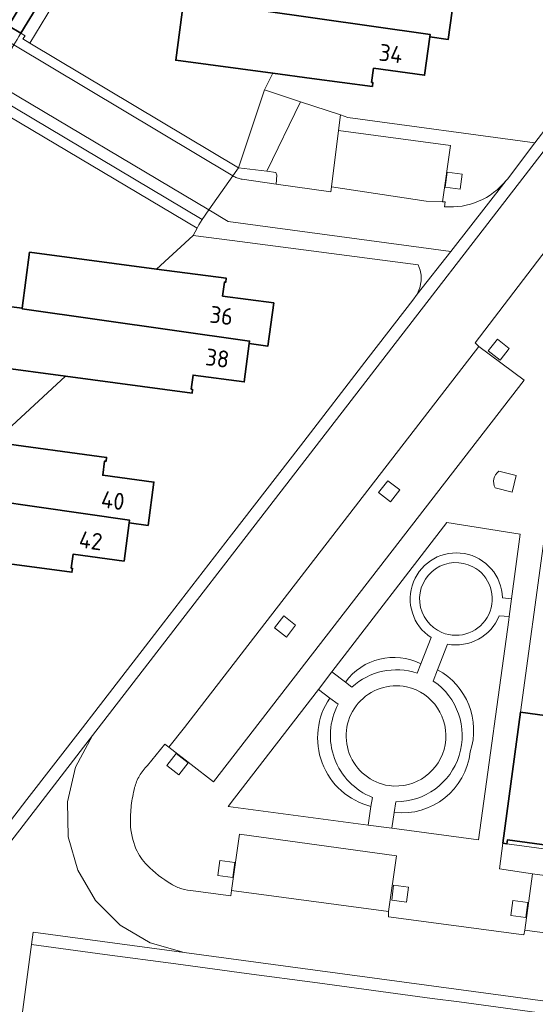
# Model space of a CAD drawing. Extents: x 150256 to 156914, y 461459 to 469481.
# Tile 600 of 656: x 154103 to 154144, y 468171 to 468250. Entities that reach past the tile are written whole.
import ezdxf
from ezdxf.enums import TextEntityAlignment as Align

# ---------------------------------------------------------------- set-up
doc = ezdxf.new("R2010")
doc.units = 0
doc.header["$LTSCALE"] = 0.75
for name, color, linetype, lineweight in [('B-RO-GK-KADEMUUR-GV', 251, 'CONTINUOUS', 35), ('B-RO-GR-BEPLANTING_CULTUUR_HEESTERS-GV', 251, 'CONTINUOUS', 18), ('B-RO-GR-GROENVOORZIENING-GV', 251, 'CONTINUOUS', 18), ('B-RO-GR-HAAG-GV', 251, 'CONTINUOUS', 13), ('B-RO-KW-KUNSTWERK_DEK-GV', 6, 'CONTINUOUS', 18), ('B-RO-KW-KUNSTWERK_LANDHOOFD-GV', 251, 'CONTINUOUS', 18), ('B-RO-OG-BEBOUWING-GV', 6, 'CONTINUOUS', 35), ('B-RO-OG-BEBOUWING-T18', 1, 'CONTINUOUS', 18), ('B-RO-OG-TERREIN_CULTUURSCHEIDING-GV', 251, 'CONTINUOUS', 18), ('B-RO-OG-TERREIN_ONBEGROEID-GV', 251, 'CONTINUOUS', 18), ('B-RO-OG-WATER_SLOOT-GV', 251, 'CONTINUOUS', 18), ('B-RO-VH-VERHARDING_BETONSTRAATSTEEN-GV', 251, 'CONTINUOUS', 18), ('B-RO-VH-VERHARDING_TEGEL-GV', 251, 'CONTINUOUS', 18)]:
    doc.layers.add(name, color=color, linetype=linetype, lineweight=lineweight)
doc.styles.add('NLCS-ISO-M200-T18', font='NLCS-ISO.ttf', dxfattribs={"height": 360})

msp = doc.modelspace()

# ---------------------------------------------------------------- linework, layer by layer
at = {"layer": 'B-RO-GK-KADEMUUR-GV'}
msp.add_lwpolyline([(154106.433, 468254.411), (154105.826, 468254.722), (154105.295, 468253.927), (154102.807, 468255.478), (154102.688, 468255.277), (154105.03, 468253.847), (154102.328, 468249.367), (154103.318, 468248.769), (154106.671, 468254.289)], close=True, dxfattribs=at)
msp.add_lwpolyline([(154106.433, 468254.411), (154105.826, 468254.722), (154105.295, 468253.927), (154102.807, 468255.478), (154102.688, 468255.277), (154105.03, 468253.847), (154102.328, 468249.367), (154103.318, 468248.769), (154106.671, 468254.289)], close=True, dxfattribs=at)
at = {"layer": 'B-RO-GR-BEPLANTING_CULTUUR_HEESTERS-GV'}
msp.add_lwpolyline([(154128.065, 468236.52), (154128.625, 468241.009), (154128.78, 468242.256), (154125.605, 468243.311), (154122.912, 468237.767), (154123.635, 468237.676), (154123.717, 468237.463), (154123.665, 468236.746), (154128.016, 468236.132)], close=True, dxfattribs=at)
msp.add_lwpolyline([(154128.065, 468236.52), (154128.625, 468241.009), (154128.78, 468242.256), (154125.605, 468243.311), (154122.912, 468237.767), (154123.635, 468237.676), (154123.717, 468237.463), (154123.665, 468236.746), (154128.016, 468236.132)], close=True, dxfattribs=at)
at = {"layer": 'B-RO-GR-GROENVOORZIENING-GV'}
for points in [[(154138.334, 468236.343), (154138.494, 468237.532), (154137.304, 468237.692), (154137.145, 468236.502)], [(154138.334, 468236.343), (154138.494, 468237.532), (154137.304, 468237.692), (154137.145, 468236.502)], [(154141.513, 468222.706), (154142.249, 468223.653), (154141.301, 468224.39), (154140.565, 468223.442)], [(154141.513, 468222.706), (154142.249, 468223.653), (154141.301, 468224.39), (154140.565, 468223.442)], [(154132.775, 468211.42), (154133.511, 468212.367), (154132.563, 468213.103), (154131.827, 468212.156)], [(154132.775, 468211.42), (154133.511, 468212.367), (154132.563, 468213.103), (154131.827, 468212.156)], [(154124.481, 468200.637), (154125.217, 468201.585), (154124.269, 468202.321), (154123.533, 468201.373)], [(154124.481, 468200.637), (154125.217, 468201.585), (154124.269, 468202.321), (154123.533, 468201.373)], [(154115.902, 468189.665), (154116.638, 468190.613), (154115.69, 468191.349), (154114.954, 468190.402)], [(154115.902, 468189.665), (154116.638, 468190.613), (154115.69, 468191.349), (154114.954, 468190.402)], [(154120.213, 468181.485), (154120.365, 468182.675), (154119.175, 468182.828), (154119.023, 468181.638)], [(154120.213, 468181.485), (154120.365, 468182.675), (154119.175, 468182.828), (154119.023, 468181.638)], [(154134.062, 468179.513), (154134.214, 468180.703), (154133.024, 468180.856), (154132.872, 468179.666)], [(154134.062, 468179.513), (154134.214, 468180.703), (154133.024, 468180.856), (154132.872, 468179.666)], [(154143.564, 468178.3), (154143.716, 468179.49), (154142.526, 468179.643), (154142.374, 468178.453)], [(154143.564, 468178.3), (154143.716, 468179.49), (154142.526, 468179.643), (154142.374, 468178.453)]]:
    msp.add_lwpolyline(points, close=True, dxfattribs=at)
for points in [[(154141.406, 468213.859, 0.348919), (154141.111, 468212.532)], [(154141.406, 468213.859, 0.348919), (154141.111, 468212.532)], [(154135.194, 468198.507, 0.367711), (154129.178, 468197.051)], [(154135.194, 468198.507, 0.367711), (154129.178, 468197.051)], [(154129.707, 468196.648, -0.272466), (154134.904, 468197.76)], [(154129.707, 468196.648, -0.272466), (154134.904, 468197.76)], [(154139.142, 468191.487, 0.360244), (154136.534, 468198.032)], [(154139.142, 468191.487, 0.360244), (154136.534, 468198.032)], [(154136.192, 468197.131, -0.741436), (154133.193, 468187.513)], [(154136.192, 468197.131, -0.741436), (154133.193, 468187.513)], [(154127.939, 468195.775, 0.52077), (154131.218, 468187.144)], [(154127.939, 468195.775, 0.52077), (154131.218, 468187.144)], [(154131.33, 468187.862, -0.444853), (154128.596, 468195.28)], [(154131.33, 468187.862, -0.444853), (154128.596, 468195.28)], [(154133.068, 468186.658, 0.412088), (154139.142, 468191.487)], [(154133.068, 468186.658, 0.412088), (154139.142, 468191.487)]]:
    msp.add_lwpolyline(points, format="xyb", dxfattribs=at)
for points in [[(154141.111, 468212.532), (154142.478, 468212.182), (154142.789, 468213.51), (154141.406, 468213.859)], [(154141.111, 468212.532), (154142.478, 468212.182), (154142.789, 468213.51), (154141.406, 468213.859)], [(154134.904, 468197.76), (154135.194, 468198.507)], [(154134.904, 468197.76), (154135.194, 468198.507)], [(154136.534, 468198.032), (154136.192, 468197.131)], [(154136.534, 468198.032), (154136.192, 468197.131)], [(154129.178, 468197.051), (154129.707, 468196.648)], [(154129.178, 468197.051), (154129.707, 468196.648)], [(154128.596, 468195.28), (154127.939, 468195.775)], [(154128.596, 468195.28), (154127.939, 468195.775)], [(154131.218, 468187.144), (154131.33, 468187.862)], [(154131.218, 468187.144), (154131.33, 468187.862)], [(154133.193, 468187.513), (154133.068, 468186.658)], [(154133.193, 468187.513), (154133.068, 468186.658)]]:
    msp.add_lwpolyline(points, dxfattribs=at)
at = {"layer": 'B-RO-GR-HAAG-GV'}
for points in [[(154135.194, 468198.507, 0.367711), (154129.178, 468197.051)], [(154135.194, 468198.507, 0.367711), (154129.178, 468197.051)], [(154129.707, 468196.648, -0.272466), (154134.904, 468197.76)], [(154129.707, 468196.648, -0.272466), (154134.904, 468197.76)], [(154139.142, 468191.487, 0.360244), (154136.534, 468198.032)], [(154139.142, 468191.487, 0.360244), (154136.534, 468198.032)], [(154136.192, 468197.131, -0.741436), (154133.193, 468187.513)], [(154136.192, 468197.131, -0.741436), (154133.193, 468187.513)], [(154127.939, 468195.775, 0.52077), (154131.218, 468187.144)], [(154127.939, 468195.775, 0.52077), (154131.218, 468187.144)], [(154131.33, 468187.862, -0.444853), (154128.596, 468195.28)], [(154131.33, 468187.862, -0.444853), (154128.596, 468195.28)], [(154133.068, 468186.658, 0.412088), (154139.142, 468191.487)], [(154133.068, 468186.658, 0.412088), (154139.142, 468191.487)]]:
    msp.add_lwpolyline(points, format="xyb", dxfattribs=at)
for points in [[(154134.904, 468197.76), (154135.194, 468198.507)], [(154134.904, 468197.76), (154135.194, 468198.507)], [(154136.534, 468198.032), (154136.192, 468197.131)], [(154136.534, 468198.032), (154136.192, 468197.131)], [(154129.178, 468197.051), (154129.707, 468196.648)], [(154129.178, 468197.051), (154129.707, 468196.648)], [(154128.596, 468195.28), (154127.939, 468195.775)], [(154128.596, 468195.28), (154127.939, 468195.775)], [(154131.218, 468187.144), (154131.33, 468187.862)], [(154131.218, 468187.144), (154131.33, 468187.862)], [(154133.193, 468187.513), (154133.068, 468186.658)], [(154133.193, 468187.513), (154133.068, 468186.658)]]:
    msp.add_lwpolyline(points, dxfattribs=at)
at = {"layer": 'B-RO-KW-KUNSTWERK_DEK-GV'}
msp.add_lwpolyline([(154117.753, 468233.926), (154118.294, 468234.696), (154120.202, 468237.407), (154120.519, 468237.86), (154120.653, 468238.051), (154104.014, 468247.989), (154103.465, 468248.317), (154103.64, 468248.574), (154103.318, 468248.769), (154102.328, 468249.367), (154101.761, 468248.429), (154100.019, 468245.546), (154098.975, 468243.819), (154099.969, 468243.182), (154100.269, 468242.987), (154100.436, 468243.268), (154117.369, 468233.24), (154117.51, 468233.492)], close=True, dxfattribs=at)
msp.add_lwpolyline([(154117.753, 468233.926), (154118.294, 468234.696), (154120.202, 468237.407), (154120.519, 468237.86), (154120.653, 468238.051), (154104.014, 468247.989), (154103.465, 468248.317), (154103.64, 468248.574), (154103.318, 468248.769), (154102.328, 468249.367), (154101.761, 468248.429), (154100.019, 468245.546), (154098.975, 468243.819), (154099.969, 468243.182), (154100.269, 468242.987), (154100.436, 468243.268), (154117.369, 468233.24), (154117.51, 468233.492)], close=True, dxfattribs=at)
at = {"layer": 'B-RO-KW-KUNSTWERK_LANDHOOFD-GV'}
msp.add_lwpolyline([(154102.754, 468247.835), (154103.018, 468248.273), (154103.158, 468248.503), (154103.318, 468248.769), (154102.328, 468249.367), (154101.761, 468248.429), (154100.019, 468245.546), (154098.975, 468243.819), (154099.969, 468243.182), (154100.125, 468243.479), (154100.537, 468244.165), (154101.018, 468244.96)], close=True, dxfattribs=at)
msp.add_lwpolyline([(154102.754, 468247.835), (154103.018, 468248.273), (154103.158, 468248.503), (154103.318, 468248.769), (154102.328, 468249.367), (154101.761, 468248.429), (154100.019, 468245.546), (154098.975, 468243.819), (154099.969, 468243.182), (154100.125, 468243.479), (154100.537, 468244.165), (154101.018, 468244.96)], close=True, dxfattribs=at)
at = {"layer": 'B-RO-OG-BEBOUWING-GV'}
for points in [[(154131.955, 468253.962), (154126.636, 468254.671), (154118.389, 468255.769), (154117.794, 468251.302), (154117.786, 468251.246), (154135.933, 468248.678), (154135.905, 468248.47), (154137.384, 468248.272), (154137.847, 468251.72), (154133.785, 468252.266), (154133.935, 468253.386), (154134.033, 468253.373), (154134.073, 468253.68)], [(154131.955, 468253.962), (154126.636, 468254.671), (154118.389, 468255.769), (154117.794, 468251.302), (154117.786, 468251.246), (154135.933, 468248.678), (154135.905, 468248.47), (154137.384, 468248.272), (154137.847, 468251.72), (154133.785, 468252.266), (154133.935, 468253.386), (154134.033, 468253.373), (154134.073, 468253.68)], [(154117.794, 468251.302), (154116.31, 468251.477), (154115.66, 468246.618), (154123.391, 468245.585), (154126.506, 468245.169), (154131.332, 468244.524), (154131.375, 468244.835), (154131.272, 468244.85), (154131.427, 468245.972), (154135.494, 468245.426), (154135.905, 468248.47), (154135.933, 468248.678), (154117.786, 468251.246)], [(154117.794, 468251.302), (154116.31, 468251.477), (154115.66, 468246.618), (154123.391, 468245.585), (154126.506, 468245.169), (154131.332, 468244.524), (154131.375, 468244.835), (154131.272, 468244.85), (154131.427, 468245.972), (154135.494, 468245.426), (154135.905, 468248.47), (154135.933, 468248.678), (154117.786, 468251.246)], [(154103.42, 468226.855), (154103.413, 468226.804), (154121.546, 468224.234), (154121.518, 468224.026), (154123.011, 468223.827), (154123.472, 468227.275), (154119.393, 468227.818), (154119.541, 468228.94), (154119.643, 468228.927), (154119.684, 468229.236), (154114.128, 468229.973), (154104.011, 468231.315)], [(154103.42, 468226.855), (154103.413, 468226.804), (154121.546, 468224.234), (154121.518, 468224.026), (154123.011, 468223.827), (154123.472, 468227.275), (154119.393, 468227.818), (154119.541, 468228.94), (154119.643, 468228.927), (154119.684, 468229.236), (154114.128, 468229.973), (154104.011, 468231.315)], [(154121.518, 468224.026), (154121.546, 468224.234), (154103.413, 468226.804), (154103.42, 468226.855), (154101.933, 468227.034), (154101.283, 468222.178), (154106.872, 468221.429), (154116.956, 468220.077), (154116.998, 468220.383), (154116.89, 468220.398), (154117.04, 468221.516), (154121.113, 468220.975)], [(154121.518, 468224.026), (154121.546, 468224.234), (154103.413, 468226.804), (154103.42, 468226.855), (154101.933, 468227.034), (154101.283, 468222.178), (154106.872, 468221.429), (154116.956, 468220.077), (154116.998, 468220.383), (154116.89, 468220.398), (154117.04, 468221.516), (154121.113, 468220.975)], [(154093.856, 468212.601), (154093.849, 468212.551), (154111.983, 468209.956), (154111.955, 468209.745), (154113.449, 468209.544), (154113.911, 468212.993), (154109.839, 468213.543), (154109.99, 468214.663), (154110.098, 468214.648), (154110.139, 468214.956), (154101.148, 468216.169), (154094.459, 468217.072)], [(154093.856, 468212.601), (154093.849, 468212.551), (154111.983, 468209.956), (154111.955, 468209.745), (154113.449, 468209.544), (154113.911, 468212.993), (154109.839, 468213.543), (154109.99, 468214.663), (154110.098, 468214.648), (154110.139, 468214.956), (154101.148, 468216.169), (154094.459, 468217.072)], [(154111.955, 468209.745), (154111.983, 468209.956), (154093.849, 468212.551), (154093.856, 468212.601), (154092.368, 468212.782), (154091.71, 468207.927), (154100.394, 468206.751), (154107.384, 468205.805), (154107.427, 468206.112), (154107.323, 468206.126), (154107.478, 468207.245), (154111.544, 468206.696)], [(154111.955, 468209.745), (154111.983, 468209.956), (154093.849, 468212.551), (154093.856, 468212.601), (154092.368, 468212.782), (154091.71, 468207.927), (154100.394, 468206.751), (154107.384, 468205.805), (154107.427, 468206.112), (154107.323, 468206.126), (154107.478, 468207.245), (154111.544, 468206.696)], [(154141.728, 468184.208), (154142.058, 468184.158), (154142.103, 468184.475), (154147.005, 468183.812), (154148.384, 468193.94), (154143.142, 468194.644)], [(154141.728, 468184.208), (154142.058, 468184.158), (154142.103, 468184.475), (154147.005, 468183.812), (154148.384, 468193.94), (154143.142, 468194.644)]]:
    msp.add_lwpolyline(points, close=True, dxfattribs=at)
at = {"layer": 'B-RO-OG-TERREIN_CULTUURSCHEIDING-GV'}
for points in [[(154142.432, 468203.682), (154143.103, 468208.851), (154137.276, 468209.768), (154128.108, 468197.865), (154129.178, 468197.051)], [(154142.432, 468203.682), (154143.103, 468208.851), (154137.276, 468209.768), (154128.108, 468197.865), (154129.178, 468197.051)], [(154141.703, 468203.777), (154142.432, 468203.682)], [(154141.703, 468203.777), (154142.432, 468203.682)], [(154133.068, 468186.658), (154132.886, 468185.407), (154139.797, 468184.49), (154142.215, 468202.014), (154142.249, 468202.273), (154141.445, 468202.333)], [(154133.068, 468186.658), (154132.886, 468185.407), (154139.797, 468184.49), (154142.215, 468202.014), (154142.249, 468202.273), (154141.445, 468202.333)], [(154135.194, 468198.507), (154136.013, 468200.599)], [(154135.194, 468198.507), (154136.013, 468200.599)], [(154137.312, 468200.082), (154136.534, 468198.032)], [(154137.312, 468200.082), (154136.534, 468198.032)], [(154127.027, 468196.46), (154120.349, 468187.79), (154119.847, 468187.138), (154130.986, 468185.659), (154131.218, 468187.144)], [(154127.027, 468196.46), (154120.349, 468187.79), (154119.847, 468187.138), (154130.986, 468185.659), (154131.218, 468187.144)], [(154127.939, 468195.775), (154127.027, 468196.46)], [(154127.939, 468195.775), (154127.027, 468196.46)]]:
    msp.add_lwpolyline(points, dxfattribs=at)
for points in [[(154136.013, 468200.599, -1.650909), (154141.703, 468203.777)], [(154136.013, 468200.599, -1.650909), (154141.703, 468203.777)], [(154141.445, 468202.333, -0.359324), (154137.312, 468200.082)], [(154141.445, 468202.333, -0.359324), (154137.312, 468200.082)], [(154129.178, 468197.051, -0.367711), (154135.194, 468198.507)], [(154129.178, 468197.051, -0.367711), (154135.194, 468198.507)], [(154136.534, 468198.032, -0.360244), (154139.142, 468191.487)], [(154136.534, 468198.032, -0.360244), (154139.142, 468191.487)], [(154131.218, 468187.144, -0.52077), (154127.939, 468195.775)], [(154131.218, 468187.144, -0.52077), (154127.939, 468195.775)], [(154139.142, 468191.487, -0.412088), (154133.068, 468186.658)], [(154139.142, 468191.487, -0.412088), (154133.068, 468186.658)]]:
    msp.add_lwpolyline(points, format="xyb", dxfattribs=at)
at = {"layer": 'B-RO-OG-TERREIN_ONBEGROEID-GV'}
for points in [[(154139.339, 468206.245, 1.043645), (154136.875, 468201.004)], [(154139.339, 468206.245, 1.043645), (154136.875, 468201.004)], [(154136.875, 468201.004, 0.958211), (154139.339, 468206.245)], [(154136.875, 468201.004, 0.958211), (154139.339, 468206.245)], [(154134.066, 468196.674, 1.029957), (154132.659, 468188.797)], [(154134.066, 468196.674, 1.029957), (154132.659, 468188.797)], [(154132.659, 468188.797, 0.957345), (154134.066, 468196.674)], [(154132.659, 468188.797, 0.957345), (154134.066, 468196.674)]]:
    msp.add_lwpolyline(points, format="xyb", dxfattribs=at)
at = {"layer": 'B-RO-OG-WATER_SLOOT-GV'}
for points in [[(154106.433, 468254.411), (154106.671, 468254.289), (154103.318, 468248.769), (154103.64, 468248.574), (154103.465, 468248.317), (154104.014, 468247.989), (154108.084, 468254.689), (154107.826, 468254.821), (154112.512, 468263.324), (154117.316, 468272.952), (154121.024, 468281.255), (154125.362, 468292.064), (154129.063, 468302.262), (154132.165, 468311.831), (154135.349, 468323.015), (154138.3, 468334.963), (154141.955, 468353.874), (154142.908, 468360.751), (154155.489, 468453.104)], [(154106.433, 468254.411), (154106.671, 468254.289), (154103.318, 468248.769), (154103.64, 468248.574), (154103.465, 468248.317), (154104.014, 468247.989), (154108.084, 468254.689), (154107.826, 468254.821), (154112.512, 468263.324), (154117.316, 468272.952), (154121.024, 468281.255), (154125.362, 468292.064), (154129.063, 468302.262), (154132.165, 468311.831), (154135.349, 468323.015), (154138.3, 468334.963), (154141.955, 468353.874), (154142.908, 468360.751), (154155.489, 468453.104)], [(154108.084, 468254.689), (154104.014, 468247.989), (154103.465, 468248.317), (154103.64, 468248.574), (154103.318, 468248.769), (154103.158, 468248.503), (154103.018, 468248.273), (154102.754, 468247.835), (154101.018, 468244.96), (154100.537, 468244.165), (154101.419, 468243.64), (154098.25, 468238.44), (154096.746, 468235.929), (154087.348, 468222.269), (154083.698, 468217.323), (154080.276, 468212.906), (154075.847, 468207.47), (154071.068, 468201.878), (154065.842, 468196.045), (154060.751, 468190.628), (154055.109, 468184.911), (154049.329, 468179.335), (154044.74, 468175.289)], [(154108.084, 468254.689), (154104.014, 468247.989), (154103.465, 468248.317), (154103.64, 468248.574), (154103.318, 468248.769), (154103.158, 468248.503), (154103.018, 468248.273), (154102.754, 468247.835), (154101.018, 468244.96), (154100.537, 468244.165), (154101.419, 468243.64), (154098.25, 468238.44), (154096.746, 468235.929), (154087.348, 468222.269), (154083.698, 468217.323), (154080.276, 468212.906), (154075.847, 468207.47), (154071.068, 468201.878), (154065.842, 468196.045), (154060.751, 468190.628), (154055.109, 468184.911), (154049.329, 468179.335), (154044.74, 468175.289)], [(154103.42, 468226.855), (154104.011, 468231.315), (154114.128, 468229.973), (154117.035, 468232.644), (154117.369, 468233.24), (154117.51, 468233.492), (154117.753, 468233.926), (154118.294, 468234.696), (154120.202, 468237.407), (154120.519, 468237.86), (154120.653, 468238.051), (154122.72, 468244.27), (154123.391, 468245.585), (154115.66, 468246.618), (154116.31, 468251.477)], [(154103.42, 468226.855), (154104.011, 468231.315), (154114.128, 468229.973), (154117.035, 468232.644), (154117.369, 468233.24), (154117.51, 468233.492), (154117.753, 468233.926), (154118.294, 468234.696), (154120.202, 468237.407), (154120.519, 468237.86), (154120.653, 468238.051), (154122.72, 468244.27), (154123.391, 468245.585), (154115.66, 468246.618), (154116.31, 468251.477)], [(154100.394, 468206.751), (154091.71, 468207.927), (154092.368, 468212.782), (154093.856, 468212.601), (154094.459, 468217.072), (154101.148, 468216.169), (154106.872, 468221.429), (154101.283, 468222.178), (154101.933, 468227.034), (154103.42, 468226.855)], [(154100.394, 468206.751), (154091.71, 468207.927), (154092.368, 468212.782), (154093.856, 468212.601), (154094.459, 468217.072), (154101.148, 468216.169), (154106.872, 468221.429), (154101.283, 468222.178), (154101.933, 468227.034), (154103.42, 468226.855)]]:
    msp.add_lwpolyline(points, dxfattribs=at)
msp.add_lwpolyline([(154120.653, 468238.051), (154122.912, 468237.767), (154125.605, 468243.311), (154122.72, 468244.27)], close=True, dxfattribs=at)
msp.add_lwpolyline([(154120.653, 468238.051), (154122.912, 468237.767), (154125.605, 468243.311), (154122.72, 468244.27)], close=True, dxfattribs=at)
at = {"layer": 'B-RO-VH-VERHARDING_BETONSTRAATSTEEN-GV'}
for points in [[(154118.294, 468234.696), (154101.018, 468244.96), (154100.537, 468244.165), (154101.419, 468243.64), (154117.753, 468233.926)], [(154118.294, 468234.696), (154101.018, 468244.96), (154100.537, 468244.165), (154101.419, 468243.64), (154117.753, 468233.926)], [(154138.334, 468236.343), (154137.145, 468236.502), (154137.304, 468237.692), (154138.494, 468237.532)], [(154138.334, 468236.343), (154137.145, 468236.502), (154137.304, 468237.692), (154138.494, 468237.532)], [(154117.369, 468233.24), (154117.035, 468232.644), (154120.149, 468232.236), (154134.984, 468230.297), (154135.135, 468229.897), (154135.215, 468229.486), (154135.229, 468229.035), (154135.128, 468228.482), (154134.912, 468227.971), (154137.594, 468231.378), (154119.847, 468233.773), (154118.294, 468234.696), (154117.753, 468233.926), (154117.51, 468233.492)], [(154117.369, 468233.24), (154117.035, 468232.644), (154120.149, 468232.236), (154134.984, 468230.297), (154135.135, 468229.897), (154135.215, 468229.486), (154135.229, 468229.035), (154135.128, 468228.482), (154134.912, 468227.971), (154137.594, 468231.378), (154119.847, 468233.773), (154118.294, 468234.696), (154117.753, 468233.926), (154117.51, 468233.492)], [(154141.513, 468222.706), (154140.565, 468223.442), (154141.301, 468224.39), (154142.249, 468223.653)], [(154141.513, 468222.706), (154140.565, 468223.442), (154141.301, 468224.39), (154142.249, 468223.653)], [(154127.027, 468196.46), (154128.108, 468197.865), (154137.276, 468209.768), (154143.103, 468208.851), (154142.432, 468203.682), (154142.249, 468202.273), (154142.215, 468202.014), (154139.797, 468184.49), (154132.886, 468185.407), (154130.986, 468185.659), (154119.847, 468187.138), (154120.349, 468187.79)], [(154127.027, 468196.46), (154128.108, 468197.865), (154137.276, 468209.768), (154143.103, 468208.851), (154142.432, 468203.682), (154142.249, 468202.273), (154142.215, 468202.014), (154139.797, 468184.49), (154132.886, 468185.407), (154130.986, 468185.659), (154119.847, 468187.138), (154120.349, 468187.79)], [(154104.148, 468176.129), (154104.278, 468177.124), (154116.316, 468175.504), (154113.62, 468176.271), (154111.22, 468177.68), (154109.251, 468179.649), (154107.842, 468182.049), (154107.082, 468184.724), (154107.016, 468187.507), (154107.674, 468190.275), (154109.02, 468192.787), (154099.727, 468180.755), (154099.331, 468177.791), (154099.487, 468177.769), (154097.78, 468165.127), (154102.597, 468164.476), (154103.406, 468170.558)], [(154104.148, 468176.129), (154104.278, 468177.124), (154116.316, 468175.504), (154113.62, 468176.271), (154111.22, 468177.68), (154109.251, 468179.649), (154107.842, 468182.049), (154107.082, 468184.724), (154107.016, 468187.507), (154107.674, 468190.275), (154109.02, 468192.787), (154099.727, 468180.755), (154099.331, 468177.791), (154099.487, 468177.769), (154097.78, 468165.127), (154102.597, 468164.476), (154103.406, 468170.558)], [(154115.902, 468189.665), (154114.954, 468190.402), (154115.69, 468191.349), (154116.638, 468190.613)], [(154115.902, 468189.665), (154114.954, 468190.402), (154115.69, 468191.349), (154116.638, 468190.613)], [(154120.213, 468181.485), (154119.023, 468181.638), (154119.175, 468182.828), (154120.365, 468182.675)], [(154120.213, 468181.485), (154119.023, 468181.638), (154119.175, 468182.828), (154120.365, 468182.675)], [(154134.062, 468179.513), (154132.872, 468179.666), (154133.024, 468180.856), (154134.214, 468180.703)], [(154134.062, 468179.513), (154132.872, 468179.666), (154133.024, 468180.856), (154134.214, 468180.703)], [(154143.564, 468178.3), (154142.374, 468178.453), (154142.526, 468179.643), (154143.716, 468179.49)], [(154143.564, 468178.3), (154142.374, 468178.453), (154142.526, 468179.643), (154143.716, 468179.49)]]:
    msp.add_lwpolyline(points, close=True, dxfattribs=at)
for points in [[(154146.579, 468243.021), (154144.291, 468240.046), (154142.096, 468237.149), (154142.05, 468237.094), (154142.004, 468237.039), (154137.594, 468231.378), (154134.912, 468227.971), (154134.571, 468227.506), (154131.007, 468222.894), (154125.597, 468215.895), (154120.107, 468208.793), (154114.69, 468201.782), (154109.211, 468194.691), (154108.216, 468193.404), (154103.797, 468187.684), (154098.825, 468181.249), (154098.735, 468180.591), (154097.686, 468172.935), (154096.637, 468165.281)], [(154146.579, 468243.021), (154144.291, 468240.046), (154142.096, 468237.149), (154142.05, 468237.094), (154142.004, 468237.039), (154137.594, 468231.378), (154134.912, 468227.971), (154134.571, 468227.506), (154131.007, 468222.894), (154125.597, 468215.895), (154120.107, 468208.793), (154114.69, 468201.782), (154109.211, 468194.691), (154108.216, 468193.404), (154103.797, 468187.684), (154098.825, 468181.249), (154098.735, 468180.591), (154097.686, 468172.935), (154096.637, 468165.281)], [(154097.78, 468165.127), (154099.487, 468177.769), (154099.331, 468177.791), (154099.727, 468180.755), (154109.02, 468192.787), (154147.025, 468241.996)], [(154097.78, 468165.127), (154099.487, 468177.769), (154099.331, 468177.791), (154099.727, 468180.755), (154109.02, 468192.787), (154147.025, 468241.996)], [(154147.025, 468241.996), (154109.02, 468192.787), (154107.674, 468190.275), (154107.016, 468187.507), (154107.082, 468184.724), (154107.842, 468182.049), (154109.251, 468179.649), (154111.22, 468177.68), (154113.62, 468176.271), (154116.316, 468175.504), (154209.176, 468162.987)], [(154147.025, 468241.996), (154109.02, 468192.787), (154107.674, 468190.275), (154107.016, 468187.507), (154107.082, 468184.724), (154107.842, 468182.049), (154109.251, 468179.649), (154111.22, 468177.68), (154113.62, 468176.271), (154116.316, 468175.504), (154209.176, 468162.987)], [(154142.004, 468237.039), (154142.05, 468237.094), (154142.096, 468237.149), (154144.291, 468240.046), (154129.388, 468242.054), (154128.78, 468242.256), (154128.625, 468241.009)], [(154142.004, 468237.039), (154142.05, 468237.094), (154142.096, 468237.149), (154144.291, 468240.046), (154129.388, 468242.054), (154128.78, 468242.256), (154128.625, 468241.009)], [(154128.625, 468241.009), (154137.562, 468239.81), (154136.931, 468235.328), (154137.127, 468235.324), (154137.087, 468234.942)], [(154128.625, 468241.009), (154137.562, 468239.81), (154136.931, 468235.328), (154137.127, 468235.324), (154137.087, 468234.942)], [(154117.038, 468180.418), (154120.044, 468180.018), (154120.11, 468180.438), (154120.728, 468184.934), (154133.25, 468183.208), (154132.63, 468178.757), (154132.621, 468178.335), (154143.416, 468176.91), (154143.477, 468177.282), (154144.098, 468181.78), (154141.474, 468182.16), (154141.728, 468184.208), (154143.142, 468194.644), (154145.02, 468208.47), (154146.899, 468222.302), (154148.317, 468232.729), (154148.633, 468232.686), (154153.571, 468232.02), (154153.736, 468234.124), (154154.318, 468238.606), (154154.338, 468238.982)], [(154117.038, 468180.418), (154120.044, 468180.018), (154120.11, 468180.438), (154120.728, 468184.934), (154133.25, 468183.208), (154132.63, 468178.757), (154132.621, 468178.335), (154143.416, 468176.91), (154143.477, 468177.282), (154144.098, 468181.78), (154141.474, 468182.16), (154141.728, 468184.208), (154143.142, 468194.644), (154145.02, 468208.47), (154146.899, 468222.302), (154148.317, 468232.729), (154148.633, 468232.686), (154153.571, 468232.02), (154153.736, 468234.124), (154154.318, 468238.606), (154154.338, 468238.982)], [(154113.394, 468190.393), (154114.781, 468192.094), (154115.1, 468191.867), (154116.354, 468193.431), (154139.822, 468223.8), (154139.526, 468224.083), (154147.935, 468235.089), (154149.247, 468236.843)], [(154149.247, 468236.843), (154147.935, 468235.089), (154139.526, 468224.083), (154139.822, 468223.8), (154143.429, 468221.106), (154118.662, 468189.101), (154115.1, 468191.867), (154114.781, 468192.094), (154113.394, 468190.393)], [(154113.394, 468190.393), (154114.781, 468192.094), (154115.1, 468191.867), (154116.354, 468193.431), (154139.822, 468223.8), (154139.526, 468224.083), (154147.935, 468235.089), (154149.247, 468236.843)], [(154149.247, 468236.843), (154147.935, 468235.089), (154139.526, 468224.083), (154139.822, 468223.8), (154143.429, 468221.106), (154118.662, 468189.101), (154115.1, 468191.867), (154114.781, 468192.094), (154113.394, 468190.393)], [(154120.301, 468237.355), (154120.202, 468237.407), (154118.294, 468234.696), (154119.847, 468233.773), (154137.594, 468231.378), (154142.004, 468237.039)], [(154120.301, 468237.355), (154120.202, 468237.407), (154118.294, 468234.696), (154119.847, 468233.773), (154137.594, 468231.378), (154142.004, 468237.039)], [(154120.632, 468237.205), (154120.604, 468237.215)], [(154120.632, 468237.205), (154120.604, 468237.215)], [(154123.665, 468236.746), (154120.956, 468237.128)], [(154123.665, 468236.746), (154120.956, 468237.128)], [(154137.087, 468234.942), (154137.127, 468235.324), (154136.931, 468235.328), (154135.616, 468235.382), (154128.065, 468236.52), (154128.016, 468236.132), (154123.665, 468236.746)], [(154137.087, 468234.942), (154137.127, 468235.324), (154136.931, 468235.328), (154135.616, 468235.382), (154128.065, 468236.52), (154128.016, 468236.132), (154123.665, 468236.746)], [(154142.789, 468213.51), (154142.478, 468212.182), (154141.111, 468212.532)], [(154142.789, 468213.51), (154142.478, 468212.182), (154141.111, 468212.532)], [(154141.406, 468213.859), (154142.789, 468213.51)], [(154141.406, 468213.859), (154142.789, 468213.51)], [(154141.445, 468202.333), (154142.249, 468202.273), (154142.432, 468203.682), (154141.703, 468203.777)], [(154141.445, 468202.333), (154142.249, 468202.273), (154142.432, 468203.682), (154141.703, 468203.777)], [(154136.013, 468200.599), (154135.194, 468198.507), (154134.904, 468197.76)], [(154136.013, 468200.599), (154135.194, 468198.507), (154134.904, 468197.76)], [(154136.192, 468197.131), (154136.534, 468198.032), (154137.312, 468200.082)], [(154136.192, 468197.131), (154136.534, 468198.032), (154137.312, 468200.082)], [(154128.108, 468197.865), (154127.027, 468196.46), (154127.939, 468195.775), (154128.596, 468195.28)], [(154128.108, 468197.865), (154127.027, 468196.46), (154127.939, 468195.775), (154128.596, 468195.28)], [(154129.707, 468196.648), (154129.178, 468197.051), (154128.108, 468197.865)], [(154129.707, 468196.648), (154129.178, 468197.051), (154128.108, 468197.865)], [(154131.33, 468187.862), (154131.218, 468187.144), (154130.986, 468185.659), (154132.886, 468185.407), (154133.068, 468186.658), (154133.193, 468187.513)], [(154131.33, 468187.862), (154131.218, 468187.144), (154130.986, 468185.659), (154132.886, 468185.407), (154133.068, 468186.658), (154133.193, 468187.513)], [(154177.051, 468172.8), (154143.477, 468177.282), (154143.416, 468176.91), (154132.621, 468178.335), (154132.63, 468178.757), (154120.11, 468180.438), (154120.044, 468180.018), (154117.038, 468180.418)], [(154177.051, 468172.8), (154143.477, 468177.282), (154143.416, 468176.91), (154132.621, 468178.335), (154132.63, 468178.757), (154120.11, 468180.438), (154120.044, 468180.018), (154117.038, 468180.418)], [(154209.176, 468162.987), (154116.316, 468175.504), (154104.278, 468177.124), (154104.148, 468176.129), (154110.011, 468175.344), (154115.66, 468174.585), (154121.306, 468173.827), (154126.954, 468173.069), (154132.603, 468172.311), (154136.1, 468171.842), (154138.248, 468171.552), (154143.891, 468170.789), (154149.534, 468170.026)], [(154209.176, 468162.987), (154116.316, 468175.504), (154104.278, 468177.124), (154104.148, 468176.129), (154110.011, 468175.344), (154115.66, 468174.585), (154121.306, 468173.827), (154126.954, 468173.069), (154132.603, 468172.311), (154136.1, 468171.842), (154138.248, 468171.552), (154143.891, 468170.789), (154149.534, 468170.026)]]:
    msp.add_lwpolyline(points, dxfattribs=at)
for points in [[(154120.604, 468237.215, -0.04647), (154120.301, 468237.355)], [(154120.604, 468237.215, -0.04647), (154120.301, 468237.355)], [(154120.956, 468237.128, -0.045211), (154120.632, 468237.205)], [(154120.956, 468237.128, -0.045211), (154120.632, 468237.205)], [(154137.087, 468234.942, 0.248686), (154142.004, 468237.039)], [(154142.004, 468237.039, -0.248686), (154137.087, 468234.942)], [(154137.087, 468234.942, 0.248686), (154142.004, 468237.039)], [(154142.004, 468237.039, -0.248686), (154137.087, 468234.942)], [(154141.111, 468212.532, -0.348919), (154141.406, 468213.859)], [(154141.111, 468212.532, -0.348919), (154141.406, 468213.859)], [(154141.703, 468203.777, 1.650909), (154136.013, 468200.599)], [(154141.703, 468203.777, 1.650909), (154136.013, 468200.599)], [(154136.875, 468201.004, -1.043645), (154139.339, 468206.245)], [(154136.875, 468201.004, -1.043645), (154139.339, 468206.245)], [(154139.339, 468206.245, -0.958211), (154136.875, 468201.004)], [(154139.339, 468206.245, -0.958211), (154136.875, 468201.004)], [(154137.312, 468200.082, 0.359324), (154141.445, 468202.333)], [(154137.312, 468200.082, 0.359324), (154141.445, 468202.333)], [(154134.904, 468197.76, 0.272466), (154129.707, 468196.648)], [(154134.904, 468197.76, 0.272466), (154129.707, 468196.648)], [(154133.193, 468187.513, 0.741436), (154136.192, 468197.131)], [(154133.193, 468187.513, 0.741436), (154136.192, 468197.131)], [(154132.659, 468188.797, -1.029957), (154134.066, 468196.674)], [(154132.659, 468188.797, -1.029957), (154134.066, 468196.674)], [(154134.066, 468196.674, -0.957345), (154132.659, 468188.797)], [(154134.066, 468196.674, -0.957345), (154132.659, 468188.797)], [(154128.596, 468195.28, 0.444853), (154131.33, 468187.862)], [(154128.596, 468195.28, 0.444853), (154131.33, 468187.862)], [(154112.765, 468189.585, -0.06878), (154113.394, 468190.393)], [(154113.394, 468190.393, 0.06878), (154112.765, 468189.585)], [(154112.765, 468189.585, -0.06878), (154113.394, 468190.393)], [(154113.394, 468190.393, 0.06878), (154112.765, 468189.585)], [(154112.378, 468188.637, -0.068368), (154112.765, 468189.585)], [(154112.765, 468189.585, 0.068368), (154112.378, 468188.637)], [(154112.378, 468188.637, -0.068368), (154112.765, 468189.585)], [(154112.765, 468189.585, 0.068368), (154112.378, 468188.637)], [(154112.116, 468187.222, -0.033936), (154112.378, 468188.637)], [(154112.378, 468188.637, 0.033936), (154112.116, 468187.222)], [(154112.116, 468187.222, -0.033936), (154112.378, 468188.637)], [(154112.378, 468188.637, 0.033936), (154112.116, 468187.222)], [(154112.05, 468185.784, -0.034761), (154112.116, 468187.222)], [(154112.116, 468187.222, 0.034761), (154112.05, 468185.784)], [(154112.05, 468185.784, -0.034761), (154112.116, 468187.222)], [(154112.116, 468187.222, 0.034761), (154112.05, 468185.784)], [(154112.486, 468183.769, -0.096178), (154112.05, 468185.784)], [(154112.05, 468185.784, 0.096178), (154112.486, 468183.769)], [(154112.486, 468183.769, -0.096178), (154112.05, 468185.784)], [(154112.05, 468185.784, 0.096178), (154112.486, 468183.769)], [(154113.371, 468182.46, -0.096715), (154112.486, 468183.769)], [(154112.486, 468183.769, 0.096715), (154113.371, 468182.46)], [(154113.371, 468182.46, -0.096715), (154112.486, 468183.769)], [(154112.486, 468183.769, 0.096715), (154113.371, 468182.46)], [(154115.313, 468180.945, -0.061568), (154113.371, 468182.46)], [(154113.371, 468182.46, 0.061568), (154115.313, 468180.945)], [(154115.313, 468180.945, -0.061568), (154113.371, 468182.46)], [(154113.371, 468182.46, 0.061568), (154115.313, 468180.945)], [(154116.143, 468180.576, -0.061145), (154115.313, 468180.945)], [(154115.313, 468180.945, 0.061145), (154116.143, 468180.576)], [(154116.143, 468180.576, -0.061145), (154115.313, 468180.945)], [(154115.313, 468180.945, 0.061145), (154116.143, 468180.576)], [(154117.038, 468180.418, -0.0624), (154116.143, 468180.576)], [(154116.143, 468180.576, 0.0624), (154117.038, 468180.418)], [(154117.038, 468180.418, -0.0624), (154116.143, 468180.576)], [(154116.143, 468180.576, 0.0624), (154117.038, 468180.418)]]:
    msp.add_lwpolyline(points, format="xyb", dxfattribs=at)
at = {"layer": 'B-RO-VH-VERHARDING_TEGEL-GV'}
for points in [[(154101.018, 468244.96), (154118.294, 468234.696), (154120.202, 468237.407), (154102.754, 468247.835), (154101.761, 468248.429), (154100.019, 468245.546), (154100.965, 468244.991)], [(154101.018, 468244.96), (154118.294, 468234.696), (154120.202, 468237.407), (154102.754, 468247.835), (154101.761, 468248.429), (154100.019, 468245.546), (154100.965, 468244.991)], [(154136.931, 468235.328), (154137.562, 468239.81), (154128.625, 468241.009), (154128.065, 468236.52), (154135.616, 468235.382)], [(154136.931, 468235.328), (154137.562, 468239.81), (154128.625, 468241.009), (154128.065, 468236.52), (154135.616, 468235.382)], [(154139.822, 468223.8), (154116.354, 468193.431), (154115.1, 468191.867), (154118.662, 468189.101), (154143.429, 468221.106)], [(154139.822, 468223.8), (154116.354, 468193.431), (154115.1, 468191.867), (154118.662, 468189.101), (154143.429, 468221.106)], [(154132.775, 468211.42), (154131.827, 468212.156), (154132.563, 468213.103), (154133.511, 468212.367)], [(154132.775, 468211.42), (154131.827, 468212.156), (154132.563, 468213.103), (154133.511, 468212.367)], [(154124.481, 468200.637), (154123.533, 468201.373), (154124.269, 468202.321), (154125.217, 468201.585)], [(154124.481, 468200.637), (154123.533, 468201.373), (154124.269, 468202.321), (154125.217, 468201.585)], [(154132.63, 468178.757), (154133.25, 468183.208), (154120.728, 468184.934), (154120.11, 468180.438)], [(154132.63, 468178.757), (154133.25, 468183.208), (154120.728, 468184.934), (154120.11, 468180.438)], [(154212.876, 468174.595), (154203.757, 468175.827), (154203.439, 468175.87), (154193.647, 468177.193), (154193.33, 468177.235), (154183.54, 468178.551), (154183.223, 468178.594), (154173.426, 468179.92), (154173.111, 468179.964), (154163.325, 468181.289), (154163.01, 468181.329), (154153.211, 468182.653), (154152.893, 468182.693), (154142.058, 468184.158), (154141.728, 468184.208), (154141.474, 468182.16), (154144.098, 468181.78), (154209.845, 468172.891), (154215.487, 468172.178), (154215.748, 468174.173), (154215.753, 468174.211)], [(154212.876, 468174.595), (154203.757, 468175.827), (154203.439, 468175.87), (154193.647, 468177.193), (154193.33, 468177.235), (154183.54, 468178.551), (154183.223, 468178.594), (154173.426, 468179.92), (154173.111, 468179.964), (154163.325, 468181.289), (154163.01, 468181.329), (154153.211, 468182.653), (154152.893, 468182.693), (154142.058, 468184.158), (154141.728, 468184.208), (154141.474, 468182.16), (154144.098, 468181.78), (154209.845, 468172.891), (154215.487, 468172.178), (154215.748, 468174.173), (154215.753, 468174.211)], [(154143.477, 468177.282), (154177.051, 468172.8), (154209.291, 468168.409), (154209.845, 468172.891), (154144.098, 468181.78)], [(154143.477, 468177.282), (154177.051, 468172.8), (154209.291, 468168.409), (154209.845, 468172.891), (154144.098, 468181.78)]]:
    msp.add_lwpolyline(points, close=True, dxfattribs=at)
for points in [[(154122.912, 468237.767), (154120.653, 468238.051), (154120.519, 468237.86), (154120.202, 468237.407), (154120.301, 468237.355)], [(154122.912, 468237.767), (154120.653, 468238.051), (154120.519, 468237.86), (154120.202, 468237.407), (154120.301, 468237.355)], [(154120.956, 468237.128), (154123.665, 468236.746), (154123.717, 468237.463), (154123.635, 468237.676), (154122.912, 468237.767)], [(154120.956, 468237.128), (154123.665, 468236.746), (154123.717, 468237.463), (154123.635, 468237.676), (154122.912, 468237.767)], [(154120.604, 468237.215), (154120.632, 468237.205)], [(154120.604, 468237.215), (154120.632, 468237.205)]]:
    msp.add_lwpolyline(points, dxfattribs=at)
for points in [[(154120.301, 468237.355, 0.04647), (154120.604, 468237.215)], [(154120.301, 468237.355, 0.04647), (154120.604, 468237.215)], [(154120.632, 468237.205, 0.045211), (154120.956, 468237.128)], [(154120.632, 468237.205, 0.045211), (154120.956, 468237.128)]]:
    msp.add_lwpolyline(points, format="xyb", dxfattribs=at)

# ---------------------------------------------------------------- texts
at = {"layer": 'B-RO-OG-BEBOUWING-T18', "style": 'NLCS-ISO-M200-T18'}
for s, rotation, p in [('34', 352.4, (154132.81, 468247.15)), ('34', 352.4, (154132.81, 468247.15)), ('36', 352.4, (154119.302, 468226.268)), ('36', 352.4, (154119.302, 468226.268)), ('38', 352.4, (154118.98, 468222.87)), ('38', 352.4, (154118.98, 468222.87)), ('40', 352.3, (154110.65, 468211.53)), ('40', 352.3, (154110.65, 468211.53)), ('42', 352.3, (154108.88, 468208.33)), ('42', 352.3, (154108.88, 468208.33))]:
    msp.add_text(s, height=1.35, rotation=rotation, dxfattribs=at).set_placement(p, align=Align.MIDDLE)

doc.saveas('drawing.dxf')
